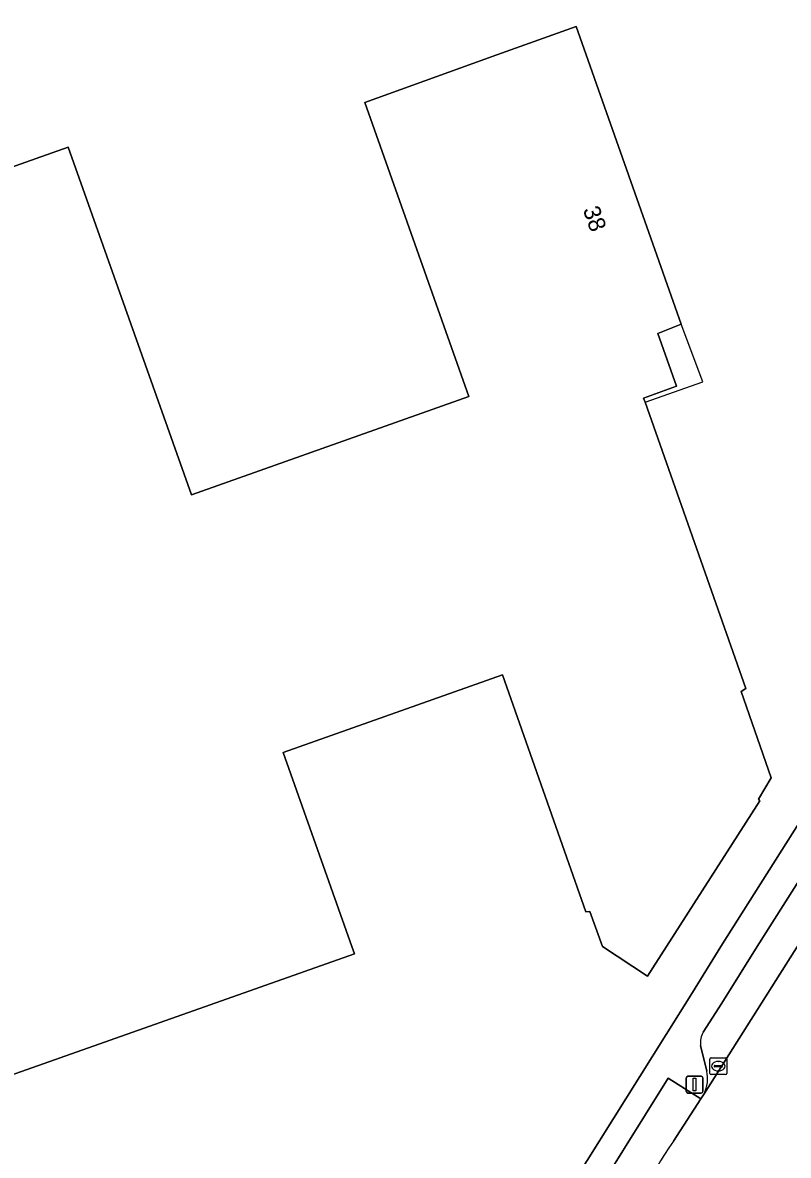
# Model space of a CAD drawing. Extents: x 157692 to 159674, y 381452 to 383291.
# Drawn here: x 159564.5 to 159609.8, y 382487.6 to 382554.8 of the extents above; entities that cross this region are included whole.
import ezdxf

# ---------------------------------------------------------------- set-up
doc = ezdxf.new("R2010")
doc.units = 0
for name, color, linetype in [('IMGEO_Berm_groen', 7, 'Continuous'), ('IMGEO_Erf', 7, 'Continuous'), ('IMGEO_Kolk', 7, 'Continuous'), ('IMGEO_Lichtmast', 7, 'Continuous'), ('IMGEO_Pand', 7, 'Continuous'), ('IMGEO_Pand_nummerreeks', 7, 'Continuous'), ('IMGEO_Pand_overbouw', 7, 'Continuous'), ('IMGEO_Parkeervlak_open', 7, 'Continuous'), ('IMGEO_Rijbaan_lokaal_open', 7, 'Continuous'), ('IMGEO_Voetpad_open', 7, 'Continuous')]:
    doc.layers.add(name, color=color, linetype=linetype)

msp = doc.modelspace()

# ---------------------------------------------------------------- linework, layer by layer
at = {"layer": 'IMGEO_Berm_groen'}
msp.add_lwpolyline([(159603.024, 382488.445), (159604.66, 382490.966), (159602.71, 382492.197), (159597.45, 382483.739)], dxfattribs=at)
msp.add_arc((159619.627, 382476.766), 20.299, 144.87612, 186.47107, dxfattribs=at)
at = {"layer": 'IMGEO_Erf'}
for points in [[(159596.355, 382484.825), (159604.148, 382497.263), (159605.828, 382500), (159607.811, 382503.119), (159620.517, 382523.169), (159621.195, 382524.493), (159622.587, 382528.164), (159623.241, 382530.777), (159622.453, 382538.242), (159614.137, 382561.713)], [(159544.162, 382539.238), (159567.154, 382547.39), (159574.462, 382526.779), (159590.909, 382532.61), (159584.733, 382550.03), (159592.562, 382552.851), (159597.265, 382554.546), (159603.489, 382536.89), (159602.112, 382536.346), (159603.214, 382533.219), (159601.262, 382532.509), (159601.345, 382532.272), (159607.327, 382515.288), (159607.034, 382515.106), (159608.826, 382509.99), (159608.063, 382508.736), (159608.143, 382508.637), (159602.619, 382500), (159601.494, 382498.241), (159598.819, 382500), (159598.078, 382502.061), (159597.844, 382502.048), (159592.896, 382516.097), (159579.893, 382511.489), (159583.964, 382500), (159584.122, 382499.554), (159561.082, 382491.414)]]:
    msp.add_lwpolyline(points, dxfattribs=at)
at = {"layer": 'IMGEO_Kolk'}
for p, q in [((159605.188, 382492.472), (159605.188, 382493.324)), ((159605.263, 382493.398), (159606.115, 382493.398)), ((159606.189, 382493.324), (159606.189, 382492.472)), ((159605.447, 382492.892), (159605.447, 382492.904)), ((159605.885, 382492.855), (159605.487, 382492.855)), ((159605.49, 382492.941), (159605.888, 382492.941)), ((159605.699, 382492.618), (159605.674, 382492.618)), ((159605.676, 382493.178), (159605.701, 382493.178)), ((159605.931, 382492.904), (159605.931, 382492.892)), ((159606.115, 382492.398), (159605.263, 382492.398))]:
    msp.add_line(p, q, dxfattribs=at)
for points in [[(159605.188, 382492.472), (159605.188, 382493.324)], [(159605.263, 382493.398), (159606.115, 382493.398)], [(159606.189, 382493.324), (159606.189, 382492.472)], [(159606.115, 382492.398), (159605.263, 382492.398)]]:
    msp.add_lwpolyline(points, dxfattribs=at)
for centre, radius, start, end in [((159605.265, 382493.322), 0.0765, 91.55205, 178.44795), ((159605.265, 382493.322), 0.0765, 91.55205, 178.44795), ((159606.113, 382493.322), 0.0765, 1.55205, 88.44795), ((159606.113, 382493.322), 0.0765, 1.55205, 88.44795), ((159605.487, 382492.901), 0.0403, 85.87752, 175.75265), ((159605.484, 382492.891), 0.0366, 178.93798, 274.71019), ((159605.888, 382492.898), 0.043, 264.86636, 352.45326), ((159605.892, 382492.903), 0.0386, 1.73085, 96.63898), ((159605.265, 382492.474), 0.0765, 181.55205, 268.44795), ((159605.265, 382492.474), 0.0765, 181.55205, 268.44795), ((159606.113, 382492.474), 0.0765, 271.55205, 358.44795), ((159606.113, 382492.474), 0.0765, 271.55205, 358.44795)]:
    msp.add_arc(centre, radius, start, end, dxfattribs=at)
for centre, major_axis, ratio, start_param, end_param in [((159605.675, 382492.898), (-0.387, 0.002), 0.722429, 4.712389, 7.853982), ((159605.7, 382492.898), (-0.39, 0.002), 0.717154, 1.570796, 4.712389)]:
    msp.add_ellipse(centre, major_axis=major_axis, ratio=ratio, start_param=start_param, end_param=end_param, dxfattribs=at)
at = {"layer": 'IMGEO_Lichtmast'}
for p, q in [((159603.785, 382491.405), (159603.785, 382492.205)), ((159603.785, 382492.205), (159603.785, 382491.405)), ((159603.885, 382492.305), (159604.675, 382492.305)), ((159604.675, 382492.305), (159603.885, 382492.305)), ((159604.775, 382492.205), (159604.775, 382491.405)), ((159604.775, 382491.405), (159604.775, 382492.205)), ((159604.675, 382491.305), (159603.885, 382491.305)), ((159603.885, 382491.305), (159604.675, 382491.305))]:
    msp.add_line(p, q, dxfattribs=at)
msp.add_lwpolyline([(159604.205, 382492.18), (159604.355, 382492.18), (159604.355, 382491.43), (159604.205, 382491.43), (159604.205, 382492.18)], dxfattribs=at)
for centre, start, end in [((159603.885, 382492.205), 90, 180), ((159603.885, 382492.205), 90, 180), ((159604.675, 382492.205), 0, 90), ((159604.675, 382492.205), 360, 90), ((159603.885, 382491.405), 180, 270), ((159603.885, 382491.405), 180, 270), ((159604.675, 382491.405), 270, 0), ((159604.675, 382491.405), 270, 0)]:
    msp.add_arc(centre, 0.1, start, end, dxfattribs=at)
at = {"layer": 'IMGEO_Pand'}
msp.add_lwpolyline([(159561.082, 382491.414), (159584.122, 382499.554), (159583.964, 382500), (159579.893, 382511.489), (159592.896, 382516.097), (159597.844, 382502.048), (159598.078, 382502.061), (159598.819, 382500), (159601.494, 382498.241), (159602.619, 382500), (159608.143, 382508.637), (159608.063, 382508.736), (159608.826, 382509.99), (159607.034, 382515.106), (159607.327, 382515.288), (159601.345, 382532.272), (159601.262, 382532.509), (159603.214, 382533.219), (159602.112, 382536.346), (159603.489, 382536.89), (159597.265, 382554.546), (159592.562, 382552.851), (159584.733, 382550.03), (159590.909, 382532.61), (159574.462, 382526.779), (159567.154, 382547.39), (159544.162, 382539.238)], dxfattribs=at)
at = {"layer": 'IMGEO_Pand_overbouw'}
msp.add_lwpolyline([(159603.489, 382536.89), (159602.112, 382536.346), (159603.214, 382533.219), (159601.262, 382532.509), (159601.345, 382532.272), (159604.762, 382533.481)], close=True, dxfattribs=at)
at = {"layer": 'IMGEO_Parkeervlak_open'}
for points in [[(159604.843, 382491.269), (159623.672, 382521.046)], [(159620.345, 382519.505), (159607.991, 382500), (159605.889, 382496.628), (159604.79, 382494.921)], [(159604.64, 382494.135), (159605.001, 382492.609)]]:
    msp.add_lwpolyline(points, dxfattribs=at)
for centre, radius, start, end in [((159605.89, 382494.304), 1.262, 150.70795, 187.68326), ((159603.029, 382492.162), 2.022, 333.78787, 12.76269)]:
    msp.add_arc(centre, radius, start, end, dxfattribs=at)
at = {"layer": 'IMGEO_Rijbaan_lokaal_open'}
msp.add_lwpolyline([(159623.776, 382521.209), (159623.672, 382521.046), (159604.843, 382491.269), (159604.66, 382490.966), (159603.024, 382488.445)], dxfattribs=at)
msp.add_arc((159619.627, 382476.766), 20.299, 144.87612, 186.47107, dxfattribs=at)
at = {"layer": 'IMGEO_Voetpad_open'}
for points in [[(159626.568, 382538.847), (159622.453, 382538.242), (159623.241, 382530.777), (159622.587, 382528.164), (159621.195, 382524.493), (159620.517, 382523.169), (159607.811, 382503.119), (159605.828, 382500), (159604.148, 382497.263), (159596.355, 382484.825)], [(159604.79, 382494.921), (159605.889, 382496.628), (159607.991, 382500), (159620.345, 382519.505)], [(159605.001, 382492.609), (159604.64, 382494.135)], [(159597.45, 382483.739), (159602.71, 382492.197), (159604.66, 382490.966), (159604.843, 382491.269)]]:
    msp.add_lwpolyline(points, dxfattribs=at)
for centre, radius, start, end in [((159605.89, 382494.304), 1.262, 150.70795, 187.68326), ((159603.029, 382492.162), 2.022, 333.78787, 12.76269)]:
    msp.add_arc(centre, radius, start, end, dxfattribs=at)

# ---------------------------------------------------------------- texts
at = {"layer": 'IMGEO_Pand_nummerreeks'}
msp.add_text('38', height=1, rotation=289.58922, dxfattribs=at).set_placement((159597.647, 382543.688))

doc.saveas('drawing.dxf')
